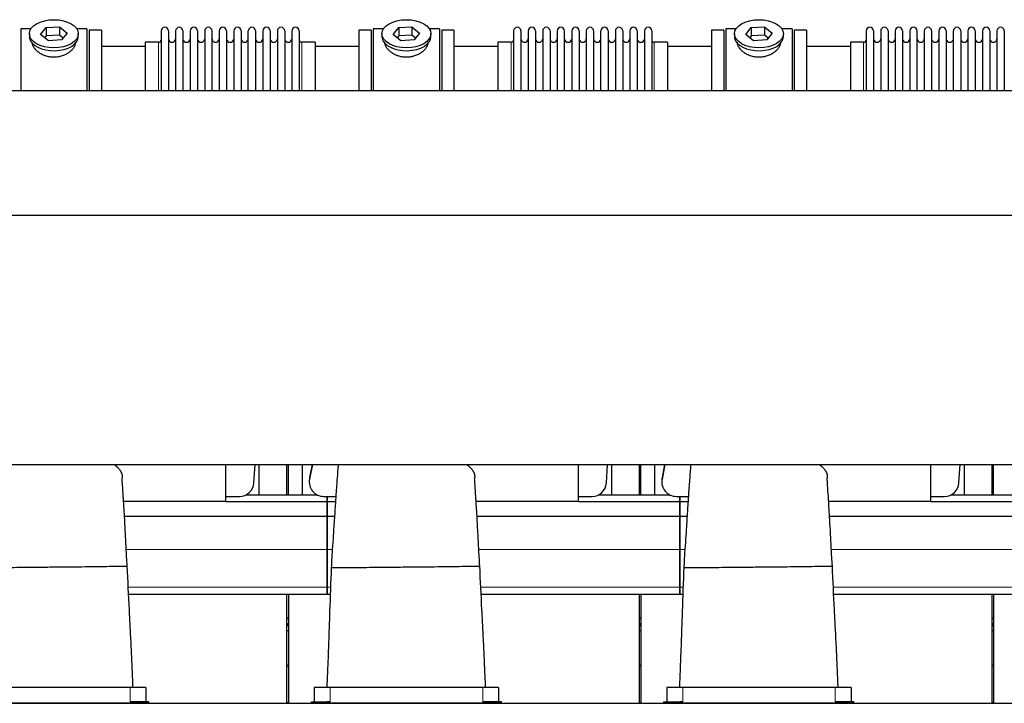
# Model space of a CAD drawing. Header units: inches. Extents: x 0 to 20790, y -12 to 14700.
# Tile 347 of 358: x 15534 to 16903, y 10980 to 11929. Entities that reach past the tile are written whole.
import ezdxf

# ---------------------------------------------------------------- set-up
doc = ezdxf.new("R2010")
doc.units = ezdxf.units.IN
doc.layers.add('1', color=7, linetype='Continuous', true_color=0xffffff)

msp = doc.modelspace()

# ---------------------------------------------------------------- linework, layer by layer
at = {"layer": '1', "color": 2, "linetype": 'Continuous', "lineweight": 25}
for p, q in [((15549.963, 11916.754), (15535.744, 11916.754)), ((15535.744, 11916.754), (15535.744, 11830.778)), ((15547.744, 11909.823), (15547.744, 11905.727)), ((15563.353, 11908.814), (15571.024, 11918.454)), ((15574.072, 11900.183), (15563.353, 11908.814)), ((15571.024, 11906.986), (15568.915, 11904.335)), ((15571.024, 11918.454), (15589.415, 11919.463)), ((15571.024, 11918.454), (15571.024, 11906.986)), ((15589.415, 11907.995), (15571.024, 11906.986)), ((15589.415, 11919.463), (15589.415, 11907.995)), ((15589.415, 11919.463), (15600.135, 11910.833)), ((15594.573, 11903.843), (15589.415, 11907.995)), ((15600.135, 11910.833), (15592.463, 11901.192)), ((15627.744, 11916.754), (15613.524, 11916.754)), ((15615.744, 11905.727), (15615.744, 11909.823)), ((15627.744, 11916.754), (15627.744, 11830.778)), ((15647.744, 11914.754), (15630.744, 11914.754)), ((15630.744, 11914.754), (15630.744, 11830.774)), ((15647.744, 11914.754), (15647.744, 11830.774)), ((15730.744, 11913.654), (15730.744, 11830.764)), ((15740.944, 11913.654), (15740.944, 11830.764)), ((15750.944, 11913.654), (15750.944, 11830.764)), ((15761.144, 11913.654), (15761.144, 11830.764)), ((15771.144, 11913.654), (15771.144, 11830.764)), ((15781.344, 11913.654), (15781.344, 11830.764)), ((15791.344, 11913.654), (15791.344, 11830.764)), ((15801.544, 11830.764), (15801.544, 11913.654)), ((15811.544, 11913.654), (15811.544, 11830.764)), ((15821.744, 11913.654), (15821.744, 11830.764)), ((15831.744, 11913.654), (15831.744, 11830.774)), ((15841.944, 11913.654), (15841.944, 11830.774)), ((15851.944, 11830.774), (15851.944, 11913.654)), ((15862.144, 11913.654), (15862.144, 11830.774)), ((15872.144, 11913.654), (15872.144, 11830.774)), ((15882.344, 11913.654), (15882.344, 11830.774)), ((15892.344, 11913.654), (15892.344, 11830.774)), ((15902.544, 11913.654), (15902.544, 11830.774)), ((15912.544, 11913.654), (15912.544, 11830.774)), ((15922.744, 11913.654), (15922.744, 11830.774)), ((16022.744, 11914.754), (16005.744, 11914.754)), ((16005.744, 11914.754), (16005.744, 11830.774)), ((16022.744, 11914.754), (16022.744, 11830.774)), ((16039.963, 11916.754), (16025.744, 11916.754)), ((16025.744, 11916.754), (16025.744, 11830.778)), ((16037.744, 11909.823), (16037.744, 11905.727)), ((16053.353, 11908.814), (16061.024, 11918.454)), ((16064.072, 11900.183), (16053.353, 11908.814)), ((16061.024, 11906.986), (16058.915, 11904.335)), ((16061.024, 11918.454), (16079.415, 11919.463)), ((16061.024, 11918.454), (16061.024, 11906.986)), ((16079.415, 11907.995), (16061.024, 11906.986)), ((16079.415, 11919.463), (16079.415, 11907.995)), ((16079.415, 11919.463), (16090.135, 11910.833)), ((16084.573, 11903.843), (16079.415, 11907.995)), ((16090.135, 11910.833), (16082.463, 11901.192)), ((16117.744, 11916.754), (16103.524, 11916.754)), ((16105.744, 11905.727), (16105.744, 11909.823)), ((16117.744, 11916.754), (16117.744, 11830.778)), ((16137.744, 11914.754), (16120.744, 11914.754)), ((16120.744, 11914.754), (16120.744, 11830.774)), ((16137.744, 11914.754), (16137.744, 11830.774)), ((16220.744, 11913.654), (16220.744, 11830.764)), ((16230.944, 11913.654), (16230.944, 11830.764)), ((16240.944, 11913.654), (16240.944, 11830.764)), ((16251.144, 11913.654), (16251.144, 11830.764)), ((16261.144, 11913.654), (16261.144, 11830.764)), ((16271.344, 11913.654), (16271.344, 11830.764)), ((16281.344, 11913.654), (16281.344, 11830.764)), ((16291.544, 11830.764), (16291.544, 11913.654)), ((16301.544, 11913.654), (16301.544, 11830.764)), ((16311.744, 11913.654), (16311.744, 11830.764)), ((16321.744, 11913.654), (16321.744, 11830.774)), ((16331.944, 11913.654), (16331.944, 11830.774)), ((16341.944, 11830.774), (16341.944, 11913.654)), ((16352.144, 11913.654), (16352.144, 11830.774)), ((16362.144, 11913.654), (16362.144, 11830.774)), ((16372.344, 11913.654), (16372.344, 11830.774)), ((16382.344, 11913.654), (16382.344, 11830.774)), ((16392.544, 11913.654), (16392.544, 11830.774)), ((16402.544, 11913.654), (16402.544, 11830.774)), ((16412.744, 11913.654), (16412.744, 11830.774)), ((16512.744, 11914.754), (16495.744, 11914.754)), ((16495.744, 11914.754), (16495.744, 11830.774)), ((16512.744, 11914.754), (16512.744, 11830.774)), ((16515.744, 11916.754), (16515.744, 11830.778)), ((16529.963, 11916.754), (16515.744, 11916.754)), ((16527.744, 11909.823), (16527.744, 11905.727)), ((16543.353, 11908.814), (16551.024, 11918.454)), ((16554.072, 11900.183), (16543.353, 11908.814)), ((16551.024, 11906.986), (16548.915, 11904.335)), ((16551.024, 11918.454), (16569.415, 11919.463)), ((16551.024, 11918.454), (16551.024, 11906.986)), ((16569.415, 11907.995), (16551.024, 11906.986)), ((16569.415, 11919.463), (16569.415, 11907.995)), ((16569.415, 11919.463), (16580.135, 11910.833)), ((16574.573, 11903.843), (16569.415, 11907.995)), ((16580.135, 11910.833), (16572.463, 11901.192)), ((16607.744, 11916.754), (16593.524, 11916.754)), ((16595.744, 11905.727), (16595.744, 11909.823)), ((16607.744, 11916.754), (16607.744, 11830.778)), ((16610.744, 11914.754), (16610.744, 11830.774)), ((16627.744, 11914.754), (16610.744, 11914.754)), ((16627.744, 11914.754), (16627.744, 11830.774)), ((16710.744, 11913.654), (16710.744, 11830.764)), ((16720.944, 11913.654), (16720.944, 11830.764)), ((16730.944, 11913.654), (16730.944, 11830.764)), ((16741.144, 11913.654), (16741.144, 11830.764)), ((16751.144, 11913.654), (16751.144, 11830.764)), ((16761.344, 11913.654), (16761.344, 11830.764)), ((16771.344, 11913.654), (16771.344, 11830.764)), ((16781.544, 11830.764), (16781.544, 11913.654)), ((16791.544, 11913.654), (16791.544, 11830.764)), ((16801.744, 11913.654), (16801.744, 11830.764)), ((16811.744, 11913.654), (16811.744, 11830.774)), ((16821.944, 11913.654), (16821.944, 11830.774)), ((16831.944, 11830.774), (16831.944, 11913.654)), ((16842.144, 11913.654), (16842.144, 11830.774)), ((16852.144, 11913.654), (16852.144, 11830.774)), ((16862.344, 11913.654), (16862.344, 11830.774)), ((16872.344, 11913.654), (16872.344, 11830.774)), ((16882.544, 11913.654), (16882.544, 11830.774)), ((16892.544, 11913.654), (16892.544, 11830.774)), ((16902.744, 11913.654), (16902.744, 11830.774)), ((15592.463, 11901.192), (15574.072, 11900.183)), ((15615.744, 11905.727), (15615.744, 11905.729)), ((15708.744, 11897.904), (15708.744, 11830.773)), ((15727.244, 11897.904), (15708.744, 11897.904)), ((15944.744, 11897.904), (15926.244, 11897.904)), ((15944.744, 11897.904), (15944.744, 11830.781)), ((16082.463, 11901.192), (16064.072, 11900.183)), ((16105.744, 11905.727), (16105.744, 11905.729)), ((16217.244, 11897.904), (16198.744, 11897.904)), ((16198.744, 11897.904), (16198.744, 11830.773)), ((16434.744, 11897.904), (16416.244, 11897.904)), ((16434.744, 11897.904), (16434.744, 11830.781)), ((16572.463, 11901.192), (16554.072, 11900.183)), ((16595.744, 11905.727), (16595.744, 11905.729)), ((16707.244, 11897.904), (16688.744, 11897.904)), ((16688.744, 11897.904), (16688.744, 11830.773)), ((15708.749, 11892.254), (15647.744, 11892.254)), ((16005.744, 11892.254), (15944.738, 11892.254)), ((16198.749, 11892.254), (16137.744, 11892.254)), ((16495.744, 11892.254), (16434.738, 11892.254)), ((16688.749, 11892.254), (16627.744, 11892.254)), ((14392.744, 11830.774), (18918.744, 11830.774)), ((14392.744, 11657.974), (18918.744, 11657.974)), ((14392.744, 11311.274), (18918.744, 11311.274)), ((15820.744, 11260.094), (15820.744, 11311.273)), ((15859.699, 11285.782), (15861.405, 11311.274)), ((15866.745, 11311.275), (15866.745, 11269.255)), ((15905.745, 11269.256), (15905.745, 11311.276)), ((15907.745, 11269.256), (15907.745, 11311.276)), ((15926.745, 11311.275), (15926.745, 11269.255)), ((15941.071, 11311.276), (15937.092, 11290.915)), ((15940.568, 11311.274), (15937.092, 11293.486)), ((16310.744, 11260.094), (16310.744, 11311.273)), ((16349.699, 11285.782), (16351.405, 11311.274)), ((16356.745, 11311.275), (16356.745, 11269.255)), ((16395.745, 11269.256), (16395.745, 11311.276)), ((16397.745, 11269.256), (16397.745, 11311.276)), ((16416.745, 11311.275), (16416.745, 11269.255)), ((16431.071, 11311.276), (16427.092, 11290.915)), ((16430.568, 11311.274), (16427.092, 11293.486)), ((16800.744, 11260.094), (16800.744, 11311.273)), ((16839.699, 11285.782), (16841.405, 11311.274)), ((16846.745, 11311.275), (16846.745, 11269.255)), ((16885.745, 11269.256), (16885.745, 11311.276)), ((16887.745, 11269.256), (16887.745, 11311.276)), ((15936.723, 11289.678), (15936.723, 11287.107)), ((16426.723, 11289.678), (16426.723, 11287.107)), ((15820.744, 11267.183), (15839.744, 11267.183)), ((15848.623, 11269.254), (15947.845, 11269.254)), ((15956.723, 11267.183), (15961.744, 11267.183)), ((15961.744, 11267.183), (15961.744, 11260.249)), ((15961.744, 11267.183), (15973.626, 11267.183)), ((15961.744, 11260.249), (15961.744, 11267.183)), ((16310.744, 11267.183), (16329.744, 11267.183)), ((16338.623, 11269.254), (16437.845, 11269.254)), ((16446.723, 11267.183), (16451.744, 11267.183)), ((16451.744, 11260.249), (16451.744, 11267.183)), ((16451.744, 11267.183), (16451.744, 11260.249)), ((16451.744, 11267.183), (16463.626, 11267.183)), ((16800.744, 11267.183), (16819.744, 11267.183)), ((16828.623, 11269.254), (16927.845, 11269.254)), ((15820.744, 11260.094), (15678.615, 11260.094)), ((15820.744, 11260.249), (15961.744, 11260.249)), ((15961.744, 11260.249), (15961.744, 11239.667)), ((15961.744, 11260.249), (15973.164, 11260.249)), ((15961.744, 11239.667), (15961.744, 11260.249)), ((16310.744, 11260.094), (16168.615, 11260.094)), ((16310.744, 11260.249), (16451.744, 11260.249)), ((16451.744, 11239.667), (16451.744, 11260.249)), ((16451.744, 11260.249), (16451.744, 11239.667)), ((16451.744, 11260.249), (16463.164, 11260.249)), ((16800.744, 11260.094), (16658.615, 11260.094)), ((16800.744, 11260.249), (16941.744, 11260.249)), ((15679.861, 11239.667), (15961.744, 11239.667)), ((15961.744, 11239.667), (15971.822, 11239.667)), ((15961.744, 11239.667), (15961.744, 11193.204)), ((15961.744, 11193.204), (15961.744, 11239.667)), ((16169.861, 11239.667), (16451.744, 11239.667)), ((16451.744, 11193.204), (16451.744, 11239.667)), ((16451.744, 11239.667), (16451.744, 11193.204)), ((16451.744, 11239.667), (16461.822, 11239.667)), ((16659.861, 11239.667), (16941.744, 11239.667)), ((15961.744, 11193.204), (15961.744, 11141.229)), ((15961.744, 11141.229), (15961.744, 11193.204)), ((16451.744, 11141.229), (16451.744, 11193.204)), ((16451.744, 11193.204), (16451.744, 11141.229)), ((15961.744, 11141.229), (15961.744, 11131.254)), ((15961.744, 11131.254), (15961.744, 11141.229)), ((16451.744, 11131.254), (16451.744, 11141.229)), ((16451.744, 11141.229), (16451.744, 11131.254)), ((15685.644, 11131.254), (15961.744, 11131.254)), ((15905.745, 10979.753), (15905.745, 11131.254)), ((15907.745, 11131.254), (15907.745, 10979.753)), ((15961.744, 11131.254), (15965.947, 11131.254)), ((16175.644, 11131.254), (16451.744, 11131.254)), ((16395.745, 10979.753), (16395.745, 11131.254)), ((16397.745, 11131.254), (16397.745, 10979.753)), ((16451.744, 11131.254), (16455.947, 11131.254)), ((16665.644, 11131.254), (16941.744, 11131.254)), ((16885.745, 10979.753), (16885.745, 11131.254)), ((16887.745, 11131.254), (16887.745, 10979.753)), ((15905.759, 11087.917), (15907.759, 11087.917)), ((16395.74, 11087.917), (16397.74, 11087.917)), ((16885.759, 11087.917), (16887.759, 11087.917)), ((15905.759, 11080.862), (15907.759, 11080.862)), ((16395.74, 11080.862), (16397.74, 11080.862)), ((16885.759, 11080.862), (16887.759, 11080.862)), ((15687.744, 11001.754), (15475.744, 11001.754)), ((15709.744, 11001.754), (15687.744, 11001.754)), ((15709.744, 11001.754), (15709.744, 10981.744)), ((15943.744, 11001.754), (15943.744, 10981.744)), ((15965.744, 11001.754), (15943.744, 11001.754)), ((16177.744, 11001.754), (15965.744, 11001.754)), ((16199.744, 11001.754), (16177.744, 11001.754)), ((16199.744, 11001.754), (16199.744, 10981.744)), ((16433.744, 11001.754), (16433.744, 10981.744)), ((16455.744, 11001.754), (16433.744, 11001.754)), ((16667.744, 11001.754), (16455.744, 11001.754)), ((16689.744, 11001.754), (16667.744, 11001.754)), ((16689.744, 11001.754), (16689.744, 10981.744)), ((14465.562, 10979.753), (17455.356, 10979.753)), ((15691.744, 10979.754), (15471.744, 10979.754)), ((15691.744, 10981.744), (15687.744, 10981.744)), ((15713.744, 10981.744), (15691.744, 10981.744)), ((15713.744, 10979.754), (15691.744, 10979.754)), ((15713.744, 10979.754), (15713.744, 10981.744)), ((15939.744, 10981.744), (15961.744, 10981.744)), ((15939.744, 10979.754), (15939.744, 10981.744)), ((15939.744, 10979.754), (15961.744, 10979.754)), ((15965.744, 10981.744), (15961.744, 10981.744)), ((16181.744, 10979.754), (15961.744, 10979.754)), ((16181.744, 10981.744), (16177.744, 10981.744)), ((16203.744, 10981.744), (16181.744, 10981.744)), ((16203.744, 10979.754), (16181.744, 10979.754)), ((16203.744, 10979.754), (16203.744, 10981.744)), ((16429.744, 10981.744), (16451.744, 10981.744)), ((16429.744, 10979.754), (16429.744, 10981.744)), ((16429.744, 10979.754), (16451.744, 10979.754)), ((16455.744, 10981.744), (16451.744, 10981.744)), ((16671.744, 10979.754), (16451.744, 10979.754)), ((16671.744, 10981.744), (16667.744, 10981.744)), ((16693.744, 10981.744), (16671.744, 10981.744)), ((16693.744, 10979.754), (16671.744, 10979.754)), ((16693.744, 10979.754), (16693.744, 10981.744))]:
    msp.add_line(p, q, dxfattribs=at)
at = {"layer": '1', "color": 110, "linetype": 'Continuous', "lineweight": 13}
for p, q in [((15727.244, 11897.904), (15727.244, 11830.773)), ((15926.244, 11897.904), (15926.244, 11830.781)), ((16217.244, 11897.904), (16217.244, 11830.773)), ((16416.244, 11897.904), (16416.244, 11830.781)), ((16707.244, 11897.904), (16707.244, 11830.773)), ((15937.092, 11290.915), (15937.092, 11293.486)), ((16427.092, 11290.915), (16427.092, 11293.486)), ((15682.346, 11193.204), (15961.744, 11193.204)), ((15961.744, 11193.204), (15968.731, 11193.204)), ((16172.346, 11193.204), (16451.744, 11193.204)), ((16451.744, 11193.204), (16458.731, 11193.204)), ((16662.346, 11193.204), (16941.744, 11193.204)), ((15685.162, 11141.229), (15961.744, 11141.229)), ((15961.744, 11141.229), (15966.315, 11141.229)), ((16175.162, 11141.229), (16451.744, 11141.229)), ((16451.744, 11141.229), (16456.315, 11141.229)), ((16665.162, 11141.229), (16941.744, 11141.229)), ((15905.759, 11099.033), (15907.759, 11099.033)), ((16395.74, 11099.033), (16397.74, 11099.033)), ((16885.759, 11099.033), (16887.759, 11099.033)), ((15905.759, 11096.834), (15907.759, 11096.834)), ((15905.759, 11096.486), (15907.759, 11096.486)), ((15905.759, 11090.703), (15907.759, 11090.703)), ((15905.759, 11090.397), (15907.759, 11090.397)), ((15905.759, 11090.125), (15907.759, 11090.125)), ((15905.759, 11088.744), (15907.759, 11088.744)), ((16395.74, 11096.834), (16397.74, 11096.834)), ((16395.74, 11096.486), (16397.74, 11096.486)), ((16395.74, 11090.703), (16397.74, 11090.703)), ((16395.74, 11090.397), (16397.74, 11090.397)), ((16395.74, 11090.125), (16397.74, 11090.125)), ((16395.74, 11088.744), (16397.74, 11088.744)), ((16885.759, 11096.834), (16887.759, 11096.834)), ((16885.759, 11096.486), (16887.759, 11096.486)), ((16885.759, 11090.703), (16887.759, 11090.703)), ((16885.759, 11090.397), (16887.759, 11090.397)), ((16885.759, 11090.125), (16887.759, 11090.125)), ((16885.759, 11088.744), (16887.759, 11088.744)), ((15905.737, 11033.175), (15907.738, 11033.175)), ((15905.737, 11030.704), (15907.738, 11030.704)), ((16395.741, 11033.175), (16397.737, 11033.175)), ((16395.741, 11030.704), (16397.737, 11030.704)), ((16885.74, 11033.175), (16887.736, 11033.175)), ((16885.74, 11030.704), (16887.736, 11030.704)), ((15687.744, 11001.754), (15687.744, 10981.744)), ((15965.744, 11001.754), (15965.744, 10981.744)), ((16177.744, 11001.754), (16177.744, 10981.744)), ((16455.744, 11001.754), (16455.744, 10981.744)), ((16667.744, 11001.754), (16667.744, 10981.744)), ((15691.744, 10979.754), (15691.744, 10981.744)), ((15905.737, 10980.708), (15907.738, 10980.708)), ((15961.744, 10979.754), (15961.744, 10981.744)), ((16181.744, 10979.754), (16181.744, 10981.744)), ((16395.741, 10980.708), (16397.737, 10980.708)), ((16451.744, 10979.754), (16451.744, 10981.744)), ((16671.744, 10979.754), (16671.744, 10981.744)), ((16885.74, 10980.708), (16887.736, 10980.708))]:
    msp.add_line(p, q, dxfattribs=at)
at = {"layer": '1', "color": 2, "linetype": 'Continuous', "lineweight": 25}
for centre, radius, start, end in [((15735.844, 11913.654), 5.1, 0, 180), ((15756.044, 11913.654), 5.1, 0, 180), ((15776.244, 11913.654), 5.1, 0, 180), ((15796.444, 11913.654), 5.1, 0, 180), ((15816.644, 11913.654), 5.1, 0, 180), ((15836.844, 11913.654), 5.1, 0, 180), ((15857.044, 11913.654), 5.1, 0, 180), ((15877.244, 11913.654), 5.1, 0, 180), ((15897.444, 11913.654), 5.1, 0, 180), ((15917.644, 11913.654), 5.1, 0, 180), ((16225.844, 11913.654), 5.1, 0, 180), ((16246.044, 11913.654), 5.1, 0, 180), ((16266.244, 11913.654), 5.1, 0, 180), ((16286.444, 11913.654), 5.1, 0, 180), ((16306.644, 11913.654), 5.1, 0, 180), ((16326.844, 11913.654), 5.1, 0, 180), ((16347.044, 11913.654), 5.1, 0, 180), ((16367.244, 11913.654), 5.1, 0, 180), ((16387.444, 11913.654), 5.1, 0, 180), ((16407.644, 11913.654), 5.1, 0, 180), ((16715.844, 11913.654), 5.1, 0, 180), ((16736.044, 11913.654), 5.1, 0, 180), ((16756.244, 11913.654), 5.1, 0, 180), ((16776.444, 11913.654), 5.1, 0, 180), ((16796.644, 11913.654), 5.1, 0, 180), ((16816.844, 11913.654), 5.1, 0, 180), ((16837.044, 11913.654), 5.1, 0, 180), ((16857.244, 11913.654), 5.1, 0, 180), ((16877.444, 11913.654), 5.1, 0, 180), ((16897.644, 11913.654), 5.1, 0, 180), ((15727.244, 11901.404), 3.5, 270, 0), ((15745.944, 11902.904), 5, 180, 0), ((15766.144, 11902.904), 5, 180, 0), ((15786.344, 11902.904), 5, 180, 0), ((15806.544, 11902.904), 5, 180, 0), ((15826.744, 11902.904), 5, 180, 0), ((15846.944, 11902.904), 5, 180, 0), ((15867.144, 11902.904), 5, 180, 0), ((15887.344, 11902.904), 5, 180, 0), ((15907.544, 11902.904), 5, 180, 0), ((15926.244, 11901.404), 3.5, 180, 270), ((16217.244, 11901.404), 3.5, 270, 0), ((16235.944, 11902.904), 5, 180, 0), ((16256.144, 11902.904), 5, 180, 0), ((16276.344, 11902.904), 5, 180, 0), ((16296.544, 11902.904), 5, 180, 0), ((16316.744, 11902.904), 5, 180, 0), ((16336.944, 11902.904), 5, 180, 0), ((16357.144, 11902.904), 5, 180, 0), ((16377.344, 11902.904), 5, 180, 0), ((16397.544, 11902.904), 5, 180, 0), ((16416.244, 11901.404), 3.5, 180, 270), ((16707.244, 11901.404), 3.5, 270, 0), ((16725.944, 11902.904), 5, 180, 0), ((16746.144, 11902.904), 5, 180, 0), ((16766.344, 11902.904), 5, 180, 0), ((16786.544, 11902.904), 5, 180, 0), ((16806.744, 11902.904), 5, 180, 0), ((16826.944, 11902.904), 5, 180, 0), ((16847.144, 11902.904), 5, 180, 0), ((16867.344, 11902.904), 5, 180, 0), ((16887.544, 11902.904), 5, 180, 0)]:
    msp.add_arc(centre, radius, start, end, dxfattribs=at)
for centre in [(15581.744, 11909.823), (16071.744, 11909.823), (16561.744, 11909.823)]:
    msp.add_ellipse(centre, major_axis=(34, 0), ratio=0.57357644, dxfattribs=at)
for centre, major_axis, ratio, start_param, end_param in [((15581.744, 11905.727), (34, 0), 0.57357644, 3.14156817, 3.23699405), ((15581.744, 11905.727), (34, 0), 0.57357644, 3.23699405, 6.28318531), ((16071.744, 11905.727), (34, 0), 0.57357644, 3.14156817, 3.23699405), ((16071.744, 11905.727), (34, 0), 0.57357644, 3.23699405, 6.28318531), ((16561.744, 11905.727), (34, 0), 0.57357644, 3.14156817, 3.23699405), ((16561.744, 11905.727), (34, 0), 0.57357644, 3.23699405, 6.28318531), ((15956.723, 11287.107), (20, 0), 0.9961947, 2.94929469, 4.71238898), ((15956.723, 11289.678), (20, 0), 0.9961947, 2.94929469, 3.14160971), ((16446.723, 11287.107), (20, 0), 0.9961947, 2.94929469, 4.71238898), ((16446.723, 11289.678), (20, 0), 0.9961947, 2.94929469, 3.14160971), ((15839.744, 11287.107), (20, 0), 0.9961947, 4.71238898, 6.21662901), ((16329.744, 11287.107), (20, 0), 0.9961947, 4.71238898, 6.21662901), ((16819.744, 11287.107), (20, 0), 0.9961947, 4.71238898, 6.21662901)]:
    msp.add_ellipse(centre, major_axis=major_axis, ratio=ratio, start_param=start_param, end_param=end_param, dxfattribs=at)
for points, knots in [([(15611.744, 11897.946), (15611.744, 11897.928), (15611.744, 11897.911), (15611.741, 11897.321), (15611.688, 11896.743), (15611.488, 11895.573), (15611.34, 11894.982), (15610.95, 11893.788), (15610.707, 11893.184), (15610.38, 11892.5), (15610.343, 11892.424), (15610.267, 11892.271), (15610.228, 11892.195), (15610.11, 11891.966), (15610.028, 11891.814), (15609.775, 11891.358), (15609.596, 11891.055), (15609.026, 11890.151), (15608.604, 11889.555), (15607.677, 11888.375), (15607.171, 11887.792), (15606.35, 11886.929), (15606.065, 11886.644), (15605.696, 11886.29), (15605.622, 11886.219), (15605.472, 11886.079), (15605.246, 11885.869), (15605.015, 11885.661), (15604.234, 11884.975), (15603.577, 11884.445), (15602.197, 11883.424), (15601.475, 11882.934), (15600.342, 11882.229), (15599.956, 11882), (15599.365, 11881.664), (15599.066, 11881.498), (15598.762, 11881.336), (15598.559, 11881.228), (15598.456, 11881.175), (15597.532, 11880.698), (15596.691, 11880.305), (15594.966, 11879.581), (15594.084, 11879.251), (15592.279, 11878.655), (15591.355, 11878.389), (15590.175, 11878.101), (15589.819, 11878.018), (15589.46, 11877.94), (15589.22, 11877.889), (15589.099, 11877.864), (15588.497, 11877.742), (15588.014, 11877.655), (15586.561, 11877.422), (15585.589, 11877.306), (15583.635, 11877.153), (15582.654, 11877.115), (15581.176, 11877.118), (15580.683, 11877.129), (15579.94, 11877.16), (15579.631, 11877.177), (15579.321, 11877.197), (15579.197, 11877.205), (15579.135, 11877.21), (15578.949, 11877.224), (15578.825, 11877.233), (15577.713, 11877.326), (15576.737, 11877.448), (15574.812, 11877.767), (15573.862, 11877.963), (15571.987, 11878.429), (15571.063, 11878.699), (15570.037, 11879.043), (15569.923, 11879.081), (15569.696, 11879.16), (15569.582, 11879.2), (15569.244, 11879.321), (15569.02, 11879.403), (15568.354, 11879.656), (15567.917, 11879.832), (15566.626, 11880.383), (15565.791, 11880.778), (15564.175, 11881.622), (15563.394, 11882.071), (15562.449, 11882.664), (15562.169, 11882.844), (15561.892, 11883.028), (15561.708, 11883.152), (15561.616, 11883.214), (15561.161, 11883.526), (15560.807, 11883.78), (15559.773, 11884.554), (15559.121, 11885.086), (15557.891, 11886.179), (15557.313, 11886.74), (15556.501, 11887.601), (15556.24, 11887.891), (15555.862, 11888.332), (15555.677, 11888.553), (15555.497, 11888.776), (15555.378, 11888.925), (15555.319, 11889), (15554.797, 11889.673), (15554.379, 11890.272), (15553.634, 11891.474), (15553.306, 11892.076), (15552.74, 11893.279), (15552.503, 11893.881), (15552.263, 11894.632), (15552.196, 11894.857), (15552.135, 11895.083), (15552.096, 11895.233), (15552.077, 11895.308), (15551.987, 11895.681), (15551.928, 11895.977), (15551.789, 11896.839), (15551.744, 11897.396), (15551.744, 11897.942)], [0, 0, 0, 0, 0.00096872, 0.00096872, 0.03221774, 0.03221774, 0.06346677, 0.06346677, 0.09471579, 0.09471579, 0.09862192, 0.09862192, 0.10252805, 0.10252805, 0.1103403, 0.1103403, 0.12596481, 0.12596481, 0.15721384, 0.15721384, 0.18846286, 0.18846286, 0.20408737, 0.20408737, 0.2079935, 0.2079935, 0.21189963, 0.21971188, 0.21971188, 0.25096091, 0.25096091, 0.28220993, 0.28220993, 0.29783444, 0.29783444, 0.3056467, 0.30955283, 0.30955283, 0.31345895, 0.31345895, 0.34470798, 0.34470798, 0.375957, 0.375957, 0.40720602, 0.40720602, 0.41501828, 0.41892441, 0.41892441, 0.42283054, 0.42283054, 0.43845505, 0.43845505, 0.46970407, 0.46970407, 0.5009531, 0.5009531, 0.51657761, 0.51657761, 0.52438986, 0.52634293, 0.52634293, 0.52829599, 0.52829599, 0.53220212, 0.53220212, 0.56345114, 0.56345114, 0.59470017, 0.59470017, 0.62594919, 0.62594919, 0.62985532, 0.62985532, 0.63376144, 0.63376144, 0.6415737, 0.6415737, 0.65719821, 0.65719821, 0.68844724, 0.68844724, 0.71969626, 0.71969626, 0.72750852, 0.73141464, 0.73141464, 0.73532077, 0.73532077, 0.75094528, 0.75094528, 0.78219431, 0.78219431, 0.81344333, 0.81344333, 0.82906784, 0.82906784, 0.8368801, 0.84078623, 0.84078623, 0.84469235, 0.84469235, 0.87594138, 0.87594138, 0.9071904, 0.9071904, 0.93843942, 0.93843942, 0.94625168, 0.95015781, 0.95015781, 0.95406394, 0.95406394, 0.96968845, 0.96968845, 1, 1, 1, 1]), ([(16101.744, 11897.946), (16101.744, 11897.928), (16101.744, 11897.911), (16101.741, 11897.321), (16101.688, 11896.743), (16101.488, 11895.573), (16101.34, 11894.982), (16100.95, 11893.788), (16100.707, 11893.184), (16100.38, 11892.5), (16100.343, 11892.424), (16100.267, 11892.271), (16100.228, 11892.195), (16100.11, 11891.966), (16100.028, 11891.814), (16099.775, 11891.358), (16099.596, 11891.055), (16099.026, 11890.151), (16098.604, 11889.555), (16097.677, 11888.375), (16097.171, 11887.792), (16096.35, 11886.929), (16096.065, 11886.644), (16095.696, 11886.29), (16095.622, 11886.219), (16095.472, 11886.079), (16095.246, 11885.869), (16095.015, 11885.661), (16094.234, 11884.975), (16093.577, 11884.445), (16092.197, 11883.424), (16091.475, 11882.934), (16090.342, 11882.229), (16089.956, 11882), (16089.365, 11881.664), (16089.066, 11881.498), (16088.762, 11881.336), (16088.559, 11881.228), (16088.456, 11881.175), (16087.532, 11880.698), (16086.691, 11880.305), (16084.966, 11879.581), (16084.084, 11879.251), (16082.279, 11878.655), (16081.355, 11878.389), (16080.175, 11878.101), (16079.819, 11878.018), (16079.46, 11877.94), (16079.22, 11877.889), (16079.099, 11877.864), (16078.497, 11877.742), (16078.014, 11877.655), (16076.561, 11877.422), (16075.589, 11877.306), (16073.635, 11877.153), (16072.654, 11877.115), (16071.176, 11877.118), (16070.683, 11877.129), (16069.94, 11877.16), (16069.631, 11877.177), (16069.321, 11877.197), (16069.197, 11877.205), (16069.135, 11877.21), (16068.949, 11877.224), (16068.825, 11877.233), (16067.713, 11877.326), (16066.737, 11877.448), (16064.812, 11877.767), (16063.862, 11877.963), (16061.987, 11878.429), (16061.063, 11878.699), (16060.037, 11879.043), (16059.923, 11879.081), (16059.696, 11879.16), (16059.582, 11879.2), (16059.244, 11879.321), (16059.02, 11879.403), (16058.354, 11879.656), (16057.917, 11879.832), (16056.626, 11880.383), (16055.791, 11880.778), (16054.175, 11881.622), (16053.394, 11882.071), (16052.449, 11882.664), (16052.169, 11882.844), (16051.892, 11883.028), (16051.708, 11883.152), (16051.616, 11883.214), (16051.161, 11883.526), (16050.807, 11883.78), (16049.773, 11884.554), (16049.121, 11885.086), (16047.891, 11886.179), (16047.313, 11886.74), (16046.501, 11887.601), (16046.24, 11887.891), (16045.862, 11888.332), (16045.677, 11888.553), (16045.497, 11888.776), (16045.378, 11888.925), (16045.319, 11889), (16044.797, 11889.673), (16044.379, 11890.272), (16043.634, 11891.474), (16043.306, 11892.076), (16042.74, 11893.279), (16042.503, 11893.881), (16042.263, 11894.632), (16042.196, 11894.857), (16042.135, 11895.083), (16042.096, 11895.233), (16042.077, 11895.308), (16041.987, 11895.681), (16041.928, 11895.977), (16041.789, 11896.839), (16041.744, 11897.396), (16041.744, 11897.942)], [0, 0, 0, 0, 0.00096872, 0.00096872, 0.03221774, 0.03221774, 0.06346677, 0.06346677, 0.09471579, 0.09471579, 0.09862192, 0.09862192, 0.10252805, 0.10252805, 0.1103403, 0.1103403, 0.12596481, 0.12596481, 0.15721384, 0.15721384, 0.18846286, 0.18846286, 0.20408737, 0.20408737, 0.2079935, 0.2079935, 0.21189963, 0.21971188, 0.21971188, 0.25096091, 0.25096091, 0.28220993, 0.28220993, 0.29783444, 0.29783444, 0.3056467, 0.30955283, 0.30955283, 0.31345895, 0.31345895, 0.34470798, 0.34470798, 0.375957, 0.375957, 0.40720602, 0.40720602, 0.41501828, 0.41892441, 0.41892441, 0.42283054, 0.42283054, 0.43845505, 0.43845505, 0.46970407, 0.46970407, 0.5009531, 0.5009531, 0.51657761, 0.51657761, 0.52438986, 0.52634293, 0.52634293, 0.52829599, 0.52829599, 0.53220212, 0.53220212, 0.56345114, 0.56345114, 0.59470017, 0.59470017, 0.62594919, 0.62594919, 0.62985532, 0.62985532, 0.63376144, 0.63376144, 0.6415737, 0.6415737, 0.65719821, 0.65719821, 0.68844724, 0.68844724, 0.71969626, 0.71969626, 0.72750852, 0.73141464, 0.73141464, 0.73532077, 0.73532077, 0.75094528, 0.75094528, 0.78219431, 0.78219431, 0.81344333, 0.81344333, 0.82906784, 0.82906784, 0.8368801, 0.84078623, 0.84078623, 0.84469235, 0.84469235, 0.87594138, 0.87594138, 0.9071904, 0.9071904, 0.93843942, 0.93843942, 0.94625168, 0.95015781, 0.95015781, 0.95406394, 0.95406394, 0.96968845, 0.96968845, 1, 1, 1, 1]), ([(16591.744, 11897.946), (16591.744, 11897.928), (16591.744, 11897.911), (16591.741, 11897.321), (16591.688, 11896.743), (16591.488, 11895.573), (16591.34, 11894.982), (16590.95, 11893.788), (16590.707, 11893.184), (16590.38, 11892.5), (16590.343, 11892.424), (16590.267, 11892.271), (16590.228, 11892.195), (16590.11, 11891.966), (16590.028, 11891.814), (16589.775, 11891.358), (16589.596, 11891.055), (16589.026, 11890.151), (16588.604, 11889.555), (16587.677, 11888.375), (16587.171, 11887.792), (16586.35, 11886.929), (16586.065, 11886.644), (16585.696, 11886.29), (16585.622, 11886.219), (16585.472, 11886.079), (16585.246, 11885.869), (16585.015, 11885.661), (16584.234, 11884.975), (16583.577, 11884.445), (16582.197, 11883.424), (16581.475, 11882.934), (16580.342, 11882.229), (16579.956, 11882), (16579.365, 11881.664), (16579.066, 11881.498), (16578.762, 11881.336), (16578.559, 11881.228), (16578.456, 11881.175), (16577.532, 11880.698), (16576.691, 11880.305), (16574.966, 11879.581), (16574.084, 11879.251), (16572.279, 11878.655), (16571.355, 11878.389), (16570.175, 11878.101), (16569.819, 11878.018), (16569.46, 11877.94), (16569.22, 11877.889), (16569.099, 11877.864), (16568.497, 11877.742), (16568.014, 11877.655), (16566.561, 11877.422), (16565.589, 11877.306), (16563.635, 11877.153), (16562.654, 11877.115), (16561.176, 11877.118), (16560.683, 11877.129), (16559.94, 11877.16), (16559.631, 11877.177), (16559.321, 11877.197), (16559.197, 11877.205), (16559.135, 11877.21), (16558.949, 11877.224), (16558.825, 11877.233), (16557.713, 11877.326), (16556.737, 11877.448), (16554.812, 11877.767), (16553.862, 11877.963), (16551.987, 11878.429), (16551.063, 11878.699), (16550.037, 11879.043), (16549.923, 11879.081), (16549.696, 11879.16), (16549.582, 11879.2), (16549.244, 11879.321), (16549.02, 11879.403), (16548.354, 11879.656), (16547.917, 11879.832), (16546.626, 11880.383), (16545.791, 11880.778), (16544.175, 11881.622), (16543.394, 11882.071), (16542.449, 11882.664), (16542.169, 11882.844), (16541.892, 11883.028), (16541.708, 11883.152), (16541.616, 11883.214), (16541.161, 11883.526), (16540.807, 11883.78), (16539.773, 11884.554), (16539.121, 11885.086), (16537.891, 11886.179), (16537.313, 11886.74), (16536.501, 11887.601), (16536.24, 11887.891), (16535.862, 11888.332), (16535.677, 11888.553), (16535.497, 11888.776), (16535.378, 11888.925), (16535.319, 11889), (16534.797, 11889.673), (16534.379, 11890.272), (16533.634, 11891.474), (16533.306, 11892.076), (16532.74, 11893.279), (16532.503, 11893.881), (16532.263, 11894.632), (16532.196, 11894.857), (16532.135, 11895.083), (16532.096, 11895.233), (16532.077, 11895.308), (16531.987, 11895.681), (16531.928, 11895.977), (16531.789, 11896.839), (16531.744, 11897.396), (16531.744, 11897.942)], [0, 0, 0, 0, 0.00096872, 0.00096872, 0.03221774, 0.03221774, 0.06346677, 0.06346677, 0.09471579, 0.09471579, 0.09862192, 0.09862192, 0.10252805, 0.10252805, 0.1103403, 0.1103403, 0.12596481, 0.12596481, 0.15721384, 0.15721384, 0.18846286, 0.18846286, 0.20408737, 0.20408737, 0.2079935, 0.2079935, 0.21189963, 0.21971188, 0.21971188, 0.25096091, 0.25096091, 0.28220993, 0.28220993, 0.29783444, 0.29783444, 0.3056467, 0.30955283, 0.30955283, 0.31345895, 0.31345895, 0.34470798, 0.34470798, 0.375957, 0.375957, 0.40720602, 0.40720602, 0.41501828, 0.41892441, 0.41892441, 0.42283054, 0.42283054, 0.43845505, 0.43845505, 0.46970407, 0.46970407, 0.5009531, 0.5009531, 0.51657761, 0.51657761, 0.52438986, 0.52634293, 0.52634293, 0.52829599, 0.52829599, 0.53220212, 0.53220212, 0.56345114, 0.56345114, 0.59470017, 0.59470017, 0.62594919, 0.62594919, 0.62985532, 0.62985532, 0.63376144, 0.63376144, 0.6415737, 0.6415737, 0.65719821, 0.65719821, 0.68844724, 0.68844724, 0.71969626, 0.71969626, 0.72750852, 0.73141464, 0.73141464, 0.73532077, 0.73532077, 0.75094528, 0.75094528, 0.78219431, 0.78219431, 0.81344333, 0.81344333, 0.82906784, 0.82906784, 0.8368801, 0.84078623, 0.84078623, 0.84469235, 0.84469235, 0.87594138, 0.87594138, 0.9071904, 0.9071904, 0.93843942, 0.93843942, 0.94625168, 0.95015781, 0.95015781, 0.95406394, 0.95406394, 0.96968845, 0.96968845, 1, 1, 1, 1]), ([(15665.524, 11311.429), (15665.772, 11311.258), (15666.017, 11311.085), (15666.649, 11310.629), (15667.127, 11310.273), (15667.589, 11309.912), (15667.773, 11309.767), (15667.864, 11309.694), (15668.136, 11309.476), (15668.314, 11309.33), (15669.192, 11308.598), (15669.848, 11308.005), (15670.764, 11307.108), (15671.058, 11306.807), (15671.623, 11306.202), (15671.894, 11305.898), (15672.674, 11304.982), (15673.149, 11304.365), (15673.796, 11303.43), (15674, 11303.116), (15674.386, 11302.487), (15674.75, 11301.854), (15675.07, 11301.215), (15675.366, 11300.573), (15675.503, 11300.251), (15675.66, 11299.846), (15675.69, 11299.764), (15675.75, 11299.602), (15675.78, 11299.521), (15675.865, 11299.277), (15675.919, 11299.114), (15676.073, 11298.626), (15676.255, 11297.975), (15676.389, 11297.324), (15676.498, 11296.673), (15676.54, 11296.347), (15676.585, 11295.859), (15676.597, 11295.697), (15676.615, 11295.371), (15676.621, 11295.208), (15676.631, 11294.72), (15676.627, 11294.395), (15676.616, 11293.906), (15676.612, 11293.744), (15676.605, 11293.5), (15676.602, 11293.418), (15676.598, 11293.256), (15676.595, 11293.174), (15676.591, 11292.993), (15676.588, 11292.894), (15676.586, 11292.794)], [0, 0, 0, 0, 0.03092059, 0.03092059, 0.08111635, 0.09366529, 0.09366529, 0.10621424, 0.10621424, 0.13131212, 0.13131212, 0.23170364, 0.23170364, 0.28189941, 0.28189941, 0.33209517, 0.33209517, 0.4324867, 0.4324867, 0.48268246, 0.48268246, 0.53287823, 0.58307399, 0.58307399, 0.63326975, 0.63326975, 0.64581869, 0.64581869, 0.65836763, 0.65836763, 0.68346552, 0.68346552, 0.73366128, 0.78385704, 0.78385704, 0.83405281, 0.83405281, 0.85915069, 0.85915069, 0.88424857, 0.88424857, 0.93444433, 0.93444433, 0.95954221, 0.95954221, 0.97209116, 0.97209116, 0.9846401, 0.9846401, 1, 1, 1, 1]), ([(15976.83, 11311.29), (15976.81, 11311.036), (15976.348, 11305.155), (15975.346, 11291.922), (15973.894, 11271.444), (15972.382, 11248.669), (15971.061, 11227.683), (15969.768, 11207.484), (15968.327, 11188.514), (15967.636, 11175.382), (15967.314, 11168.469)], [0, 0, 0, 0, 0.00631666, 0.14605085, 0.31551893, 0.46264779, 0.62643642, 0.74211917, 0.86463467, 1, 1, 1, 1]), ([(16155.524, 11311.429), (16155.772, 11311.258), (16156.017, 11311.085), (16156.649, 11310.629), (16157.127, 11310.273), (16157.589, 11309.912), (16157.773, 11309.767), (16157.864, 11309.694), (16158.136, 11309.476), (16158.314, 11309.33), (16159.192, 11308.598), (16159.848, 11308.005), (16160.764, 11307.108), (16161.058, 11306.807), (16161.623, 11306.202), (16161.894, 11305.898), (16162.674, 11304.982), (16163.149, 11304.365), (16163.796, 11303.43), (16164, 11303.116), (16164.386, 11302.487), (16164.75, 11301.854), (16165.07, 11301.215), (16165.366, 11300.573), (16165.503, 11300.251), (16165.66, 11299.846), (16165.69, 11299.764), (16165.75, 11299.602), (16165.78, 11299.521), (16165.865, 11299.277), (16165.919, 11299.114), (16166.073, 11298.626), (16166.255, 11297.975), (16166.389, 11297.324), (16166.498, 11296.673), (16166.54, 11296.347), (16166.585, 11295.859), (16166.597, 11295.697), (16166.615, 11295.371), (16166.621, 11295.208), (16166.631, 11294.72), (16166.627, 11294.395), (16166.616, 11293.906), (16166.612, 11293.744), (16166.605, 11293.5), (16166.602, 11293.418), (16166.598, 11293.256), (16166.595, 11293.174), (16166.591, 11292.993), (16166.588, 11292.894), (16166.586, 11292.794)], [0, 0, 0, 0, 0.03092059, 0.03092059, 0.08111635, 0.09366529, 0.09366529, 0.10621424, 0.10621424, 0.13131212, 0.13131212, 0.23170364, 0.23170364, 0.28189941, 0.28189941, 0.33209517, 0.33209517, 0.4324867, 0.4324867, 0.48268246, 0.48268246, 0.53287823, 0.58307399, 0.58307399, 0.63326975, 0.63326975, 0.64581869, 0.64581869, 0.65836763, 0.65836763, 0.68346552, 0.68346552, 0.73366128, 0.78385704, 0.78385704, 0.83405281, 0.83405281, 0.85915069, 0.85915069, 0.88424857, 0.88424857, 0.93444433, 0.93444433, 0.95954221, 0.95954221, 0.97209116, 0.97209116, 0.9846401, 0.9846401, 1, 1, 1, 1]), ([(16466.83, 11311.29), (16466.81, 11311.036), (16466.348, 11305.155), (16465.346, 11291.922), (16463.894, 11271.444), (16462.382, 11248.669), (16461.061, 11227.683), (16459.768, 11207.484), (16458.327, 11188.514), (16457.636, 11175.382), (16457.314, 11168.469)], [0, 0, 0, 0, 0.00631666, 0.14605085, 0.31551893, 0.46264779, 0.62643642, 0.74211917, 0.86463467, 1, 1, 1, 1]), ([(16645.524, 11311.429), (16645.772, 11311.258), (16646.017, 11311.085), (16646.649, 11310.629), (16647.127, 11310.273), (16647.589, 11309.912), (16647.773, 11309.767), (16647.864, 11309.694), (16648.136, 11309.476), (16648.314, 11309.33), (16649.192, 11308.598), (16649.848, 11308.005), (16650.764, 11307.108), (16651.058, 11306.807), (16651.623, 11306.202), (16651.894, 11305.898), (16652.674, 11304.982), (16653.149, 11304.365), (16653.796, 11303.43), (16654, 11303.116), (16654.386, 11302.487), (16654.75, 11301.854), (16655.07, 11301.215), (16655.366, 11300.573), (16655.503, 11300.251), (16655.66, 11299.846), (16655.69, 11299.764), (16655.75, 11299.602), (16655.78, 11299.521), (16655.865, 11299.277), (16655.919, 11299.114), (16656.073, 11298.626), (16656.255, 11297.975), (16656.389, 11297.324), (16656.498, 11296.673), (16656.54, 11296.347), (16656.585, 11295.859), (16656.597, 11295.697), (16656.615, 11295.371), (16656.621, 11295.208), (16656.631, 11294.72), (16656.627, 11294.395), (16656.616, 11293.906), (16656.612, 11293.744), (16656.605, 11293.5), (16656.602, 11293.418), (16656.598, 11293.256), (16656.595, 11293.174), (16656.591, 11292.993), (16656.588, 11292.894), (16656.586, 11292.794)], [0, 0, 0, 0, 0.03092059, 0.03092059, 0.08111635, 0.09366529, 0.09366529, 0.10621424, 0.10621424, 0.13131212, 0.13131212, 0.23170364, 0.23170364, 0.28189941, 0.28189941, 0.33209517, 0.33209517, 0.4324867, 0.4324867, 0.48268246, 0.48268246, 0.53287823, 0.58307399, 0.58307399, 0.63326975, 0.63326975, 0.64581869, 0.64581869, 0.65836763, 0.65836763, 0.68346552, 0.68346552, 0.73366128, 0.78385704, 0.78385704, 0.83405281, 0.83405281, 0.85915069, 0.85915069, 0.88424857, 0.88424857, 0.93444433, 0.93444433, 0.95954221, 0.95954221, 0.97209116, 0.97209116, 0.9846401, 0.9846401, 1, 1, 1, 1]), ([(15683.723, 11170.604), (15683.163, 11178.993), (15682.126, 11195.416), (15681.124, 11218.343), (15679.996, 11237.418), (15679.157, 11251.451), (15678.573, 11260.742), (15677.951, 11270.649), (15677.306, 11281.122), (15676.794, 11289.504), (15676.593, 11292.81)], [0, 0, 0, 0, 0.19797997, 0.38954946, 0.54568512, 0.6614895, 0.73763504, 0.78088813, 0.9128381, 1, 1, 1, 1]), ([(16173.723, 11170.604), (16173.163, 11178.993), (16172.126, 11195.416), (16171.124, 11218.343), (16169.996, 11237.418), (16169.157, 11251.451), (16168.573, 11260.742), (16167.951, 11270.649), (16167.306, 11281.122), (16166.794, 11289.504), (16166.593, 11292.81)], [0, 0, 0, 0, 0.19797997, 0.38954946, 0.54568512, 0.6614895, 0.73763504, 0.78088813, 0.9128381, 1, 1, 1, 1]), ([(16663.723, 11170.604), (16663.163, 11178.993), (16662.126, 11195.416), (16661.124, 11218.343), (16659.996, 11237.418), (16659.157, 11251.451), (16658.573, 11260.742), (16657.951, 11270.649), (16657.306, 11281.122), (16656.794, 11289.504), (16656.593, 11292.81)], [0, 0, 0, 0, 0.19797997, 0.38954946, 0.54568512, 0.6614895, 0.73763504, 0.78088813, 0.9128381, 1, 1, 1, 1]), ([(15477.314, 11168.469), (15477.314, 11168.469), (15477.308, 11168.461), (15477.29, 11168.45), (15477.377, 11168.437), (15477.626, 11168.419), (15478.483, 11168.396), (15481.49, 11168.37), (15488.237, 11168.367), (15500.958, 11168.422), (15517.133, 11168.53), (15531.968, 11168.653), (15543.168, 11168.757), (15548.904, 11168.813), (15551.711, 11168.841), (15552.375, 11168.848)], [0, 0, 0, 0, 0.00314393, 0.04148455, 0.06065486, 0.07982517, 0.1565064, 0.23318764, 0.38655011, 0.53991258, 0.69327506, 0.84663753, 0.92331876, 0.98562227, 1, 1, 1, 1]), ([(15552.375, 11168.848), (15553.26, 11168.856), (15557.348, 11168.898), (15565.457, 11168.979), (15580.614, 11169.132), (15594.024, 11169.267), (15604.666, 11169.374), (15608.518, 11169.413), (15613.635, 11169.465), (15623.657, 11169.571), (15638.648, 11169.742), (15655.504, 11169.96), (15669.425, 11170.168), (15677.382, 11170.317), (15680.835, 11170.402), (15682.231, 11170.444), (15682.998, 11170.473), (15683.495, 11170.499), (15683.731, 11170.522), (15683.713, 11170.542), (15683.725, 11170.57), (15683.713, 11170.59), (15683.723, 11170.604)], [0, 0, 0, 0, 0.01317801, 0.05271203, 0.10542407, 0.21084814, 0.22402615, 0.23720415, 0.26356017, 0.3162722, 0.42169627, 0.52712034, 0.63254441, 0.73796848, 0.79068051, 0.81703653, 0.84339255, 0.86974856, 0.89610458, 0.9224606, 0.94881661, 1, 1, 1, 1]), ([(15691.808, 11001.76), (15691.48, 11009.439), (15690.862, 11023.705), (15690.033, 11042.506), (15689.309, 11058.408), (15688.702, 11070.857), (15688.112, 11081.836), (15687.633, 11091.095), (15687.165, 11100.279), (15685.84, 11126.778), (15684.694, 11150.219), (15683.723, 11170.604)], [0, 0, 0, 0, 0.13641521, 0.25341555, 0.33398995, 0.4189382, 0.4746189, 0.52910814, 0.58349538, 0.63780799, 1, 1, 1, 1]), ([(15967.314, 11168.469), (15966.526, 11148.108), (15965.407, 11117.507), (15964.25, 11084.205), (15963.71, 11067.145), (15963.298, 11055.887), (15962.71, 11040.901), (15961.971, 11022.753), (15961.402, 11009.044), (15961.096, 11001.762)], [0, 0, 0, 0, 0.36642877, 0.55066595, 0.59922757, 0.67337039, 0.75326206, 0.86892468, 1, 1, 1, 1]), ([(15967.314, 11168.469), (15967.314, 11168.469), (15967.308, 11168.461), (15967.29, 11168.45), (15967.377, 11168.437), (15967.626, 11168.419), (15968.483, 11168.396), (15971.49, 11168.37), (15978.237, 11168.367), (15990.958, 11168.422), (16007.133, 11168.53), (16021.968, 11168.653), (16033.168, 11168.757), (16038.904, 11168.813), (16041.711, 11168.841), (16042.375, 11168.848)], [0, 0, 0, 0, 0.00314393, 0.04148455, 0.06065486, 0.07982517, 0.1565064, 0.23318764, 0.38655011, 0.53991258, 0.69327506, 0.84663753, 0.92331876, 0.98562227, 1, 1, 1, 1]), ([(16042.375, 11168.848), (16043.26, 11168.856), (16047.348, 11168.898), (16055.457, 11168.979), (16070.614, 11169.132), (16084.024, 11169.267), (16094.666, 11169.374), (16098.518, 11169.413), (16103.635, 11169.465), (16113.657, 11169.571), (16128.648, 11169.742), (16145.504, 11169.96), (16159.425, 11170.168), (16167.382, 11170.317), (16170.835, 11170.402), (16172.231, 11170.444), (16172.998, 11170.473), (16173.495, 11170.499), (16173.731, 11170.522), (16173.713, 11170.542), (16173.725, 11170.57), (16173.713, 11170.59), (16173.723, 11170.604)], [0, 0, 0, 0, 0.01317801, 0.05271203, 0.10542407, 0.21084814, 0.22402615, 0.23720415, 0.26356017, 0.3162722, 0.42169627, 0.52712034, 0.63254441, 0.73796848, 0.79068051, 0.81703653, 0.84339255, 0.86974856, 0.89610458, 0.9224606, 0.94881661, 1, 1, 1, 1]), ([(16181.808, 11001.76), (16181.48, 11009.439), (16180.862, 11023.705), (16180.033, 11042.506), (16179.309, 11058.408), (16178.702, 11070.857), (16178.112, 11081.836), (16177.633, 11091.095), (16177.165, 11100.279), (16175.84, 11126.778), (16174.694, 11150.219), (16173.723, 11170.604)], [0, 0, 0, 0, 0.13641521, 0.25341555, 0.33398995, 0.4189382, 0.4746189, 0.52910814, 0.58349538, 0.63780799, 1, 1, 1, 1]), ([(16457.314, 11168.469), (16456.526, 11148.108), (16455.407, 11117.507), (16454.25, 11084.205), (16453.71, 11067.145), (16453.298, 11055.887), (16452.71, 11040.901), (16451.971, 11022.753), (16451.402, 11009.044), (16451.096, 11001.762)], [0, 0, 0, 0, 0.36642877, 0.55066595, 0.59922757, 0.67337039, 0.75326206, 0.86892468, 1, 1, 1, 1]), ([(16457.314, 11168.469), (16457.314, 11168.469), (16457.308, 11168.461), (16457.29, 11168.45), (16457.377, 11168.437), (16457.626, 11168.419), (16458.483, 11168.396), (16461.49, 11168.37), (16468.237, 11168.367), (16480.958, 11168.422), (16497.133, 11168.53), (16511.968, 11168.653), (16523.168, 11168.757), (16528.904, 11168.813), (16531.711, 11168.841), (16532.375, 11168.848)], [0, 0, 0, 0, 0.00314393, 0.04148455, 0.06065486, 0.07982517, 0.1565064, 0.23318764, 0.38655011, 0.53991258, 0.69327506, 0.84663753, 0.92331876, 0.98562227, 1, 1, 1, 1]), ([(16532.375, 11168.848), (16533.26, 11168.856), (16537.348, 11168.898), (16545.457, 11168.979), (16560.614, 11169.132), (16574.024, 11169.267), (16584.666, 11169.374), (16588.518, 11169.413), (16593.635, 11169.465), (16603.657, 11169.571), (16618.648, 11169.742), (16635.504, 11169.96), (16649.425, 11170.168), (16657.382, 11170.317), (16660.835, 11170.402), (16662.231, 11170.444), (16662.998, 11170.473), (16663.495, 11170.499), (16663.731, 11170.522), (16663.713, 11170.542), (16663.725, 11170.57), (16663.713, 11170.59), (16663.723, 11170.604)], [0, 0, 0, 0, 0.01317801, 0.05271203, 0.10542407, 0.21084814, 0.22402615, 0.23720415, 0.26356017, 0.3162722, 0.42169627, 0.52712034, 0.63254441, 0.73796848, 0.79068051, 0.81703653, 0.84339255, 0.86974856, 0.89610458, 0.9224606, 0.94881661, 1, 1, 1, 1]), ([(16671.808, 11001.76), (16671.48, 11009.439), (16670.862, 11023.705), (16670.033, 11042.506), (16669.309, 11058.408), (16668.702, 11070.857), (16668.112, 11081.836), (16667.633, 11091.095), (16667.165, 11100.279), (16665.84, 11126.778), (16664.694, 11150.219), (16663.723, 11170.604)], [0, 0, 0, 0, 0.13641521, 0.25341555, 0.33398995, 0.4189382, 0.4746189, 0.52910814, 0.58349538, 0.63780799, 1, 1, 1, 1])]:
    msp.add_open_spline(points, degree=3, knots=knots, dxfattribs=at)

doc.saveas('drawing.dxf')
